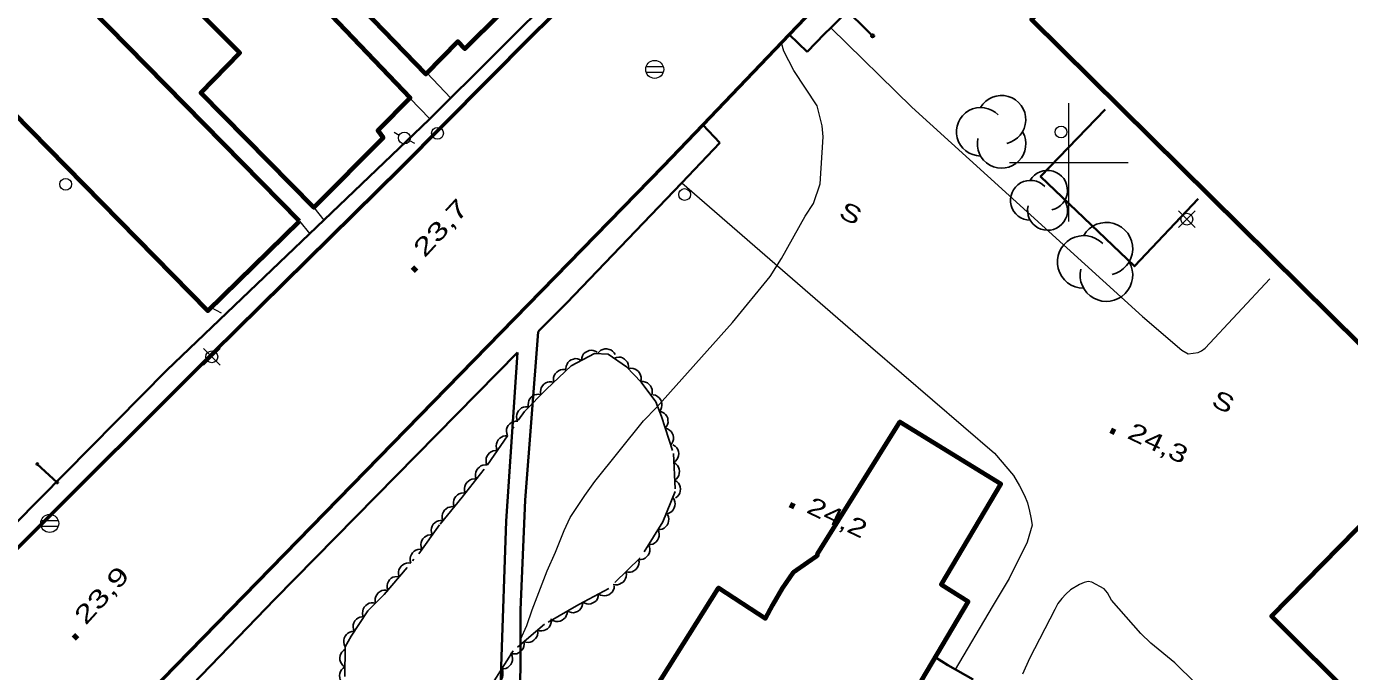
# Model space of a CAD drawing. Extents: x 356765 to 358572, y 5103174 to 5104650.
# Drawn here: x 357912.1 to 358023.7, y 5103557 to 5103611.5 of the extents above; entities that cross this region are included whole.
import ezdxf

# ---------------------------------------------------------------- set-up
doc = ezdxf.new("R2010")
doc.units = 0
doc.header["$LTSCALE"] = 0.6
doc.linetypes.add('DOT_DASHED', pattern=[7.7, 5, -1.2, 0.3, -1.2])
for name, color, linetype, lineweight in [('19', 7, 'Continuous', 13), ('2', 7, 'Continuous', 13), ('21', 7, 'Continuous', 53), ('22', 7, 'Continuous', 35), ('3', 7, 'Continuous', 140), ('31', 7, 'Continuous', 70), ('36', 7, 'Continuous', 13), ('44', 7, 'Continuous', 25), ('52', 7, 'Continuous', 13), ('61', 7, 'Continuous', 13)]:
    doc.layers.add(name, color=color, linetype=linetype, lineweight=lineweight)

msp = doc.modelspace()

# ---------------------------------------------------------------- linework, layer by layer
at = {"layer": '19'}
for p, q in [((357945.84, 5103607.55), (357947.86, 5103605.42)), ((357944.41, 5103605.43), (357946.1, 5103603.67)), ((357936.32, 5103596.18), (357937.17, 5103595.13)), ((357935.1, 5103595.05), (357935.97, 5103593.98))]:
    msp.add_line(p, q, dxfattribs=at)
at = {"layer": '2'}
msp.add_line((357950.97, 5103584.51), (357951.07, 5103584.61), dxfattribs=at)
for points in [[(357953.75, 5103559.74), (357954.29, 5103560.92), (357954.73, 5103562.24), (357956, 5103565.53), (357956.69, 5103567.1), (357957.42, 5103568.94), (357957.93, 5103570.02), (357959.17, 5103571.87), (357960.03, 5103573.05), (357964.11, 5103578.19), (357965.23, 5103579.32), (357971.63, 5103586.49), (357974.8, 5103590.38), (357975.76, 5103591.9), (357977.77, 5103595.47), (357978.47, 5103596.54), (357979.01, 5103598.2), (357979.27, 5103602.16), (357979.2, 5103603.08), (357978.78, 5103604.78), (357976.81, 5103607.75), (357975.97, 5103609.4), (357975.77, 5103610.1)], [(358010.69, 5103556.05), (358008.93, 5103557.76), (358006.92, 5103559.42), (358006.07, 5103560.24), (358003.61, 5103563.05), (358003.25, 5103563.67), (358002.97, 5103564.01), (358001.95, 5103564.58), (358001.64, 5103564.63), (358001.28, 5103564.54), (358000.91, 5103564.37), (358000.13, 5103563.91), (357999.75, 5103563.55), (357999.41, 5103563.2), (357999.08, 5103562.76), (357998.81, 5103562.25), (357996.68, 5103558.13), (357996.09, 5103556.8)]]:
    msp.add_lwpolyline(points, dxfattribs=at)
at = {"layer": '21'}
for points in [[(357887.7, 5103543.55), (357911.58, 5103567.69), (357927.84, 5103583.94), (357943.65, 5103599.54), (357954.66, 5103610.63), (357972.41, 5103628.12), (357992.28, 5103647.95), (358010.31, 5103666.09), (358027.51, 5103683.37), (358038.73, 5103694.84), (358064.53, 5103720.9), (358084.34, 5103740.73), (358091.36, 5103748.08), (358105.05, 5103761.99)], [(358101.28, 5103611.81), (358100.18, 5103612.86), (358091.58, 5103621.09), (358084.43, 5103627.86), (358076.21, 5103635.55), (358069.6, 5103641.75), (358060.61, 5103650.3), (358041.95, 5103667.58), (358040.37, 5103669.01), (358038.42, 5103670.76), (358037.07, 5103671.74), (358035.53, 5103672.3), (358033.72, 5103672.49), (358031.79, 5103672.59), (358029.79, 5103672.37), (358027.98, 5103671.84), (358026.28, 5103670.67), (358005.91, 5103650.19), (358006.79, 5103648.23), (358008.55, 5103644.34), (357976.42, 5103610.8), (357969.13, 5103603.18), (357965.78, 5103599.68), (357906.39, 5103538.83)]]:
    msp.add_lwpolyline(points, dxfattribs=at)
at = {"layer": '22'}
for p, q in [((357977.94, 5103609.34), (357976.42, 5103610.8)), ((357970.57, 5103601.65), (357969.13, 5103603.18))]:
    msp.add_line(p, q, dxfattribs=at)
for points in [[(358062.31, 5103645.23), (358040.31, 5103665.3), (358041.35, 5103666.43), (358038.37, 5103669.17), (358036.22, 5103670.68), (358034.28, 5103671.26), (358032.28, 5103671.33), (358030.33, 5103671.13), (358028.45, 5103670.55), (358026.25, 5103668.88), (358023.94, 5103666.55), (358023.71, 5103666.32), (358019.49, 5103662.05), (358008.44, 5103650.79), (358008.37, 5103649.8), (358009.59, 5103647.63), (358010.54, 5103645.76), (358011.37, 5103644.12), (357997.43, 5103629.05), (357979.91, 5103611.37), (357979.38, 5103610.84), (357977.94, 5103609.34)], [(357887.54, 5103543.4), (357886.48, 5103544.42), (357902.45, 5103560.73), (357923.92, 5103582.46), (357946.05, 5103603.62), (357962.84, 5103620.36), (357965.15, 5103622.66), (357968.27, 5103625.77), (357977.81, 5103635.28), (357982.73, 5103640.18), (357998.72, 5103656.24), (358012.51, 5103670.01), (358013.39, 5103669.19)], [(358010.91, 5103596.92), (358005.54, 5103591.23), (357997.61, 5103598.81), (358003.06, 5103604.46)], [(357970.57, 5103601.65), (357967.35, 5103598.28), (357957.63, 5103588.13), (357955.35, 5103585.83), (357955.24, 5103585.71)], [(357953.75, 5103557.38), (357953.74, 5103562.22), (357954.13, 5103571.48), (357955.24, 5103585.71)], [(357952.12, 5103557.44), (357951.7, 5103536.59), (357924.51, 5103554.29), (357933.02, 5103563.12), (357953.5, 5103583.94)], [(357952.12, 5103557.44), (357952.55, 5103569.72), (357953.5, 5103583.94)], [(357953.15, 5103535.95), (357953.76, 5103557.38), (357953.75, 5103557.38)], [(357988.73, 5103558.23), (357989.79, 5103557.55), (357991.92, 5103556.34)]]:
    msp.add_lwpolyline(points, dxfattribs=at)
at = {"layer": '3'}
for p, q in [((357944.67, 5103590.84), (357944.94, 5103591.14)), ((358003.53, 5103577.4), (358003.89, 5103577.23)), ((357976.47, 5103571.11), (357976.83, 5103570.94)), ((357916.08, 5103559.81), (357916.34, 5103560.1))]:
    msp.add_line(p, q, dxfattribs=at)
at = {"layer": '31'}
for points in [[(358032.17, 5103577.12), (357996.85, 5103612.07), (358007.12, 5103622.43), (358002.74, 5103626.79), (358005.9, 5103629.9), (358010.16, 5103625.49), (358020.66, 5103635.88), (358020.66, 5103635.88), (358021.52, 5103635.01), (358049.95, 5103606.68)], [(358024.42, 5103554.37), (358017.1, 5103561.7), (358027.17, 5103571.96)]]:
    msp.add_lwpolyline(points, dxfattribs=at)
for points in [[(357938.61, 5103631.22), (357949.72, 5103619.78), (357948.66, 5103618.69), (357951.96, 5103615.38), (357950.57, 5103614.01), (357952.04, 5103612.54), (357949.06, 5103609.59), (357948.47, 5103610.2), (357945.75, 5103607.46), (357935.15, 5103618.41), (357936.84, 5103620.13), (357934.2, 5103622.69), (357935.15, 5103623.71), (357933.06, 5103625.75), (357937.87, 5103630.49), (357938.61, 5103631.22)], [(357935.1, 5103595.05), (357917.4, 5103613.08), (357912.66, 5103617.92), (357904.93, 5103610.33), (357927.37, 5103587.46), (357935.1, 5103595.05)], [(357926.67, 5103612.65), (357932.32, 5103618.17), (357944.44, 5103605.46), (357941.71, 5103602.69), (357942.15, 5103602.08), (357936.32, 5103596.18), (357926.77, 5103605.88), (357930.08, 5103609.24), (357926.67, 5103612.65)], [(357954.17, 5103538.18), (357970.46, 5103564.09), (357974.41, 5103561.51), (357975.02, 5103562.66), (357975.85, 5103564.05), (357976.76, 5103565.41), (357977.97, 5103566.26), (357978.79, 5103566.83), (357978.81, 5103566.95), (357985.75, 5103578.11), (357994.26, 5103572.87), (357989.23, 5103564.37), (357991.51, 5103562.93), (357987.55, 5103556.24), (357986.44, 5103554.04), (357988.46, 5103552.71), (357972.66, 5103526.82), (357967.31, 5103530.11), (357965.48, 5103526.91), (357957.56, 5103531.73), (357959.41, 5103534.97), (357954.17, 5103538.18)]]:
    msp.add_lwpolyline(points, close=True, dxfattribs=at)
at = {"layer": '36', "lineweight": 35}
for p, q in [((357980.78, 5103613.32), (357983.45, 5103610.68)), ((357912.99, 5103574.54), (357914.66, 5103572.99))]:
    msp.add_line(p, q, dxfattribs=at)
at = {"layer": '36'}
for p, q in [((357965.78, 5103608.08), (357964.33, 5103608.08)), ((357964.33, 5103607.62), (357965.78, 5103607.62)), ((357943.08, 5103602.54), (357943.52, 5103602.3)), ((357944.84, 5103601.59), (357944.4, 5103601.83)), ((358010.65, 5103594.5), (358009.24, 5103595.91)), ((358009.24, 5103594.5), (358010.65, 5103595.91)), ((357928.41, 5103582.88), (357927, 5103584.29)), ((357927, 5103582.88), (357928.41, 5103584.29)), ((357914.75, 5103569.75), (357913.3, 5103569.75)), ((357913.3, 5103569.29), (357914.75, 5103569.29))]:
    msp.add_line(p, q, dxfattribs=at)
at = {"layer": '36', "lineweight": 35}
for centre, radius in [((357983.4493, 5103610.6837), 0.125), ((357912.9932, 5103574.5366), 0.076), ((357914.6632, 5103572.9867), 0.076)]:
    msp.add_circle(centre, radius, dxfattribs=at)
at = {"layer": '36'}
for centre, radius in [((357965.065, 5103607.8533), 0.7588), ((357999.3394, 5103602.5651), 0.5), ((357943.9562, 5103602.0667), 0.5), ((357946.7438, 5103602.4571), 0.5), ((357915.3798, 5103598.1555), 0.5), ((357967.5894, 5103597.2886), 0.5), ((358009.9516, 5103595.2095), 0.5), ((357927.7068, 5103583.5874), 0.5), ((357914.0331, 5103569.5271), 0.7588)]:
    msp.add_circle(centre, radius, dxfattribs=at)
at = {"layer": '44'}
for points in [[(357958.89, 5103583.29), (357958.91, 5103583.5), (357958.99, 5103583.68), (357959.07, 5103583.83), (357959.2, 5103583.95), (357959.36, 5103584.05), (357959.54, 5103584.11), (357959.7, 5103584.14), (357959.87, 5103584.12), (357960.05, 5103584.08), (357960.21, 5103583.99)], [(357960.24, 5103583.86), (357960.37, 5103584.02), (357960.53, 5103584.14), (357960.68, 5103584.22), (357960.85, 5103584.26), (357961.03, 5103584.26), (357961.22, 5103584.22), (357961.38, 5103584.17), (357961.52, 5103584.07), (357961.65, 5103583.93), (357961.74, 5103583.78)], [(357957.56, 5103582.58), (357957.59, 5103582.79), (357957.67, 5103582.98), (357957.75, 5103583.12), (357957.88, 5103583.24), (357958.03, 5103583.34), (357958.22, 5103583.4), (357958.37, 5103583.44), (357958.55, 5103583.42), (357958.73, 5103583.37), (357958.89, 5103583.29)], [(357961.63, 5103583.46), (357961.83, 5103583.54), (357962.03, 5103583.56), (357962.2, 5103583.55), (357962.36, 5103583.49), (357962.52, 5103583.4), (357962.66, 5103583.26), (357962.76, 5103583.14), (357962.83, 5103582.98), (357962.87, 5103582.8), (357962.87, 5103582.62)], [(357956.55, 5103581.45), (357956.52, 5103581.65), (357956.54, 5103581.85), (357956.59, 5103582.01), (357956.68, 5103582.16), (357956.8, 5103582.3), (357956.96, 5103582.41), (357957.11, 5103582.48), (357957.28, 5103582.51), (357957.47, 5103582.51), (357957.64, 5103582.47)], [(357962.84, 5103582.58), (357963.05, 5103582.62), (357963.25, 5103582.59), (357963.41, 5103582.55), (357963.56, 5103582.46), (357963.7, 5103582.34), (357963.81, 5103582.18), (357963.88, 5103582.03), (357963.92, 5103581.86), (357963.92, 5103581.68), (357963.88, 5103581.5)], [(357955.46, 5103580.42), (357955.43, 5103580.62), (357955.45, 5103580.82), (357955.5, 5103580.98), (357955.59, 5103581.13), (357955.71, 5103581.27), (357955.87, 5103581.38), (357956.02, 5103581.45), (357956.19, 5103581.48), (357956.38, 5103581.48), (357956.55, 5103581.45)], [(357963.89, 5103581.51), (357964.1, 5103581.51), (357964.29, 5103581.46), (357964.45, 5103581.4), (357964.58, 5103581.29), (357964.71, 5103581.15), (357964.79, 5103580.98), (357964.85, 5103580.83), (357964.86, 5103580.65), (357964.84, 5103580.47), (357964.78, 5103580.3)], [(357954.43, 5103579.33), (357954.39, 5103579.53), (357954.41, 5103579.73), (357954.44, 5103579.89), (357954.53, 5103580.05), (357954.65, 5103580.19), (357954.8, 5103580.3), (357954.94, 5103580.38), (357955.12, 5103580.42), (357955.3, 5103580.43), (357955.48, 5103580.4)], [(357964.93, 5103580.38), (357965.14, 5103580.34), (357965.31, 5103580.23), (357965.44, 5103580.13), (357965.55, 5103579.99), (357965.63, 5103579.83), (357965.66, 5103579.64), (357965.68, 5103579.47), (357965.64, 5103579.3), (357965.57, 5103579.13), (357965.47, 5103578.98)], [(357953.51, 5103578.15), (357953.43, 5103578.34), (357953.42, 5103578.55), (357953.43, 5103578.71), (357953.49, 5103578.88), (357953.58, 5103579.04), (357953.71, 5103579.17), (357953.84, 5103579.28), (357954, 5103579.34), (357954.18, 5103579.38), (357954.36, 5103579.38)], [(357965.49, 5103578.99), (357965.7, 5103578.93), (357965.87, 5103578.82), (357965.99, 5103578.71), (357966.09, 5103578.57), (357966.16, 5103578.4), (357966.18, 5103578.21), (357966.19, 5103578.04), (357966.14, 5103577.87), (357966.06, 5103577.71), (357965.95, 5103577.56)], [(357952.65, 5103576.92), (357952.58, 5103577.11), (357952.56, 5103577.31), (357952.57, 5103577.48), (357952.63, 5103577.64), (357952.72, 5103577.8), (357952.86, 5103577.94), (357952.98, 5103578.04), (357953.15, 5103578.11), (357953.33, 5103578.15), (357953.51, 5103578.15)], [(357965.95, 5103577.56), (357966.15, 5103577.51), (357966.32, 5103577.39), (357966.45, 5103577.29), (357966.54, 5103577.14), (357966.62, 5103576.97), (357966.64, 5103576.78), (357966.65, 5103576.62), (357966.6, 5103576.45), (357966.52, 5103576.28), (357966.41, 5103576.14)], [(357951.79, 5103575.68), (357951.72, 5103575.88), (357951.7, 5103576.08), (357951.71, 5103576.25), (357951.77, 5103576.41), (357951.87, 5103576.57), (357952, 5103576.71), (357952.13, 5103576.81), (357952.29, 5103576.88), (357952.47, 5103576.92), (357952.65, 5103576.92)], [(357950.94, 5103574.45), (357950.86, 5103574.65), (357950.85, 5103574.85), (357950.86, 5103575.02), (357950.92, 5103575.18), (357951.01, 5103575.34), (357951.14, 5103575.48), (357951.27, 5103575.58), (357951.43, 5103575.65), (357951.61, 5103575.69), (357951.79, 5103575.68)], [(357966.6, 5103576.17), (357966.78, 5103576.06), (357966.92, 5103575.91), (357967.01, 5103575.77), (357967.06, 5103575.61), (357967.09, 5103575.42), (357967.07, 5103575.23), (357967.03, 5103575.07), (357966.94, 5103574.92), (357966.82, 5103574.78), (357966.68, 5103574.67)], [(357950.02, 5103573.27), (357949.95, 5103573.47), (357949.95, 5103573.67), (357949.97, 5103573.84), (357950.03, 5103574), (357950.14, 5103574.15), (357950.28, 5103574.28), (357950.41, 5103574.38), (357950.57, 5103574.44), (357950.76, 5103574.47), (357950.94, 5103574.45)], [(357966.68, 5103574.67), (357966.86, 5103574.56), (357966.99, 5103574.41), (357967.08, 5103574.28), (357967.14, 5103574.11), (357967.16, 5103573.93), (357967.14, 5103573.74), (357967.1, 5103573.58), (357967.02, 5103573.42), (357966.9, 5103573.28), (357966.75, 5103573.17)], [(357949.09, 5103572.09), (357949.03, 5103572.29), (357949.02, 5103572.49), (357949.04, 5103572.65), (357949.11, 5103572.82), (357949.21, 5103572.97), (357949.35, 5103573.1), (357949.49, 5103573.2), (357949.65, 5103573.25), (357949.84, 5103573.28), (357950.02, 5103573.27)], [(357966.75, 5103573.17), (357966.93, 5103573.07), (357967.07, 5103572.91), (357967.16, 5103572.78), (357967.21, 5103572.61), (357967.24, 5103572.43), (357967.22, 5103572.24), (357967.18, 5103572.08), (357967.09, 5103571.93), (357966.97, 5103571.78), (357966.83, 5103571.68)], [(357948.15, 5103570.92), (357948.09, 5103571.12), (357948.09, 5103571.32), (357948.11, 5103571.49), (357948.19, 5103571.65), (357948.29, 5103571.8), (357948.44, 5103571.93), (357948.57, 5103572.02), (357948.74, 5103572.07), (357948.92, 5103572.1), (357949.1, 5103572.08)], [(357947.2, 5103569.76), (357947.14, 5103569.96), (357947.14, 5103570.16), (357947.16, 5103570.33), (357947.24, 5103570.49), (357947.34, 5103570.64), (357947.49, 5103570.77), (357947.62, 5103570.86), (357947.79, 5103570.91), (357947.97, 5103570.94), (357948.15, 5103570.92)], [(357966.59, 5103571.72), (357966.71, 5103571.54), (357966.77, 5103571.35), (357966.8, 5103571.18), (357966.77, 5103571.01), (357966.72, 5103570.83), (357966.62, 5103570.67), (357966.52, 5103570.54), (357966.37, 5103570.44), (357966.2, 5103570.36), (357966.03, 5103570.33)], [(357946.3, 5103568.56), (357946.23, 5103568.75), (357946.22, 5103568.96), (357946.23, 5103569.12), (357946.3, 5103569.29), (357946.39, 5103569.45), (357946.53, 5103569.58), (357946.65, 5103569.68), (357946.82, 5103569.74), (357947, 5103569.78), (357947.18, 5103569.78)], [(357966.14, 5103570.27), (357966.22, 5103570.08), (357966.25, 5103569.88), (357966.24, 5103569.71), (357966.19, 5103569.54), (357966.11, 5103569.38), (357965.98, 5103569.24), (357965.86, 5103569.13), (357965.7, 5103569.05), (357965.52, 5103569.01), (357965.34, 5103569)], [(357945.43, 5103567.34), (357945.36, 5103567.54), (357945.34, 5103567.74), (357945.36, 5103567.91), (357945.42, 5103568.07), (357945.51, 5103568.23), (357945.65, 5103568.36), (357945.78, 5103568.46), (357945.94, 5103568.53), (357946.12, 5103568.56), (357946.3, 5103568.56)], [(357965.34, 5103569), (357965.42, 5103568.81), (357965.45, 5103568.61), (357965.45, 5103568.44), (357965.39, 5103568.27), (357965.31, 5103568.11), (357965.18, 5103567.97), (357965.06, 5103567.86), (357964.9, 5103567.78), (357964.72, 5103567.74), (357964.54, 5103567.73)], [(357944.49, 5103566.17), (357944.43, 5103566.38), (357944.43, 5103566.58), (357944.46, 5103566.74), (357944.54, 5103566.9), (357944.64, 5103567.05), (357944.79, 5103567.18), (357944.92, 5103567.27), (357945.09, 5103567.32), (357945.28, 5103567.34), (357945.46, 5103567.32)], [(357964.54, 5103567.73), (357964.63, 5103567.54), (357964.65, 5103567.34), (357964.65, 5103567.17), (357964.6, 5103567), (357964.51, 5103566.84), (357964.38, 5103566.7), (357964.26, 5103566.59), (357964.1, 5103566.51), (357963.92, 5103566.47), (357963.74, 5103566.46)], [(357963.71, 5103566.49), (357963.75, 5103566.28), (357963.72, 5103566.08), (357963.68, 5103565.92), (357963.59, 5103565.77), (357963.47, 5103565.63), (357963.32, 5103565.52), (357963.17, 5103565.44), (357963, 5103565.41), (357962.82, 5103565.4), (357962.64, 5103565.44)], [(357943.52, 5103565.03), (357943.46, 5103565.23), (357943.47, 5103565.43), (357943.49, 5103565.6), (357943.57, 5103565.76), (357943.67, 5103565.91), (357943.82, 5103566.03), (357943.95, 5103566.12), (357944.12, 5103566.17), (357944.31, 5103566.19), (357944.49, 5103566.17)], [(357962.64, 5103565.44), (357962.68, 5103565.23), (357962.65, 5103565.03), (357962.61, 5103564.87), (357962.52, 5103564.72), (357962.4, 5103564.58), (357962.25, 5103564.47), (357962.1, 5103564.39), (357961.93, 5103564.35), (357961.75, 5103564.35), (357961.57, 5103564.38)], [(357942.55, 5103563.88), (357942.49, 5103564.09), (357942.5, 5103564.29), (357942.52, 5103564.45), (357942.6, 5103564.61), (357942.7, 5103564.76), (357942.85, 5103564.89), (357942.99, 5103564.98), (357943.15, 5103565.03), (357943.34, 5103565.05), (357943.52, 5103565.03)], [(357961.66, 5103564.26), (357961.64, 5103564.05), (357961.56, 5103563.87), (357961.47, 5103563.73), (357961.34, 5103563.61), (357961.19, 5103563.51), (357961.01, 5103563.45), (357960.85, 5103563.41), (357960.67, 5103563.43), (357960.49, 5103563.48), (357960.33, 5103563.56)], [(357941.52, 5103562.79), (357941.48, 5103563), (357941.5, 5103563.2), (357941.54, 5103563.36), (357941.63, 5103563.51), (357941.74, 5103563.66), (357941.9, 5103563.77), (357942.04, 5103563.85), (357942.21, 5103563.88), (357942.4, 5103563.89), (357942.58, 5103563.86)], [(357959, 5103562.87), (357958.98, 5103562.67), (357958.91, 5103562.48), (357958.83, 5103562.33), (357958.71, 5103562.21), (357958.56, 5103562.1), (357958.38, 5103562.03), (357958.22, 5103561.99), (357958.04, 5103562), (357957.86, 5103562.05), (357957.7, 5103562.12)], [(357960.33, 5103563.56), (357960.31, 5103563.35), (357960.23, 5103563.17), (357960.15, 5103563.03), (357960.02, 5103562.91), (357959.86, 5103562.81), (357959.68, 5103562.75), (357959.52, 5103562.71), (357959.34, 5103562.73), (357959.16, 5103562.78), (357959.01, 5103562.86)], [(357940.46, 5103561.73), (357940.42, 5103561.93), (357940.44, 5103562.14), (357940.48, 5103562.3), (357940.57, 5103562.45), (357940.69, 5103562.59), (357940.84, 5103562.7), (357940.98, 5103562.78), (357941.16, 5103562.82), (357941.34, 5103562.83), (357941.52, 5103562.79)], [(357957.7, 5103562.12), (357957.69, 5103561.92), (357957.61, 5103561.73), (357957.53, 5103561.58), (357957.41, 5103561.46), (357957.26, 5103561.35), (357957.08, 5103561.28), (357956.92, 5103561.24), (357956.74, 5103561.25), (357956.56, 5103561.3), (357956.4, 5103561.37)], [(357939.73, 5103560.4), (357939.65, 5103560.59), (357939.63, 5103560.8), (357939.64, 5103560.96), (357939.69, 5103561.13), (357939.78, 5103561.29), (357939.91, 5103561.43), (357940.03, 5103561.54), (357940.19, 5103561.61), (357940.37, 5103561.65), (357940.55, 5103561.66)], [(357956.33, 5103561.48), (357956.35, 5103561.27), (357956.31, 5103561.07), (357956.26, 5103560.92), (357956.16, 5103560.77), (357956.03, 5103560.64), (357955.86, 5103560.54), (357955.72, 5103560.48), (357955.54, 5103560.45), (357955.36, 5103560.46), (357955.18, 5103560.51)], [(357938.97, 5103559.11), (357938.88, 5103559.3), (357938.84, 5103559.5), (357938.84, 5103559.66), (357938.88, 5103559.83), (357938.96, 5103560), (357939.08, 5103560.15), (357939.19, 5103560.27), (357939.35, 5103560.35), (357939.53, 5103560.4), (357939.7, 5103560.42)], [(357954.04, 5103559.54), (357954.06, 5103559.33), (357954.02, 5103559.13), (357953.97, 5103558.98), (357953.87, 5103558.83), (357953.74, 5103558.7), (357953.58, 5103558.6), (357953.43, 5103558.53), (357953.25, 5103558.51), (357953.07, 5103558.52), (357952.89, 5103558.57)], [(357955.18, 5103560.51), (357955.2, 5103560.3), (357955.17, 5103560.1), (357955.12, 5103559.95), (357955.01, 5103559.8), (357954.88, 5103559.67), (357954.72, 5103559.57), (357954.57, 5103559.51), (357954.4, 5103559.48), (357954.21, 5103559.49), (357954.04, 5103559.54)], [(357938.94, 5103557.41), (357938.77, 5103557.53), (357938.65, 5103557.69), (357938.56, 5103557.83), (357938.52, 5103558), (357938.51, 5103558.18), (357938.54, 5103558.37), (357938.59, 5103558.53), (357938.69, 5103558.67), (357938.82, 5103558.81), (357938.97, 5103558.91)], [(357952.96, 5103558.51), (357953.05, 5103558.32), (357953.07, 5103558.12), (357953.07, 5103557.95), (357953.02, 5103557.78), (357952.93, 5103557.62), (357952.8, 5103557.48), (357952.68, 5103557.37), (357952.52, 5103557.29), (357952.34, 5103557.25), (357952.16, 5103557.24)], [(357938.92, 5103555.91), (357938.75, 5103556.03), (357938.62, 5103556.19), (357938.54, 5103556.33), (357938.5, 5103556.5), (357938.48, 5103556.68), (357938.52, 5103556.87), (357938.56, 5103557.03), (357938.66, 5103557.17), (357938.79, 5103557.31), (357938.94, 5103557.41)], [(357952.16, 5103557.24), (357952.25, 5103557.05), (357952.27, 5103556.85), (357952.27, 5103556.68), (357952.22, 5103556.51), (357952.13, 5103556.35), (357952, 5103556.21), (357951.88, 5103556.1), (357951.72, 5103556.03), (357951.54, 5103555.98), (357951.36, 5103555.97)]]:
    msp.add_lwpolyline(points, dxfattribs=at)
at = {"layer": '44', "linetype": 'DOT_DASHED'}
msp.add_lwpolyline([(357938.93, 5103556.59), (357938.97, 5103559.11), (357939.47, 5103560), (357940.87, 5103562.14), (357942.24, 5103563.52), (357945.16, 5103566.97), (357946.96, 5103569.47), (357948.83, 5103571.75), (357950.95, 5103574.47), (357954.08, 5103578.97), (357955.93, 5103580.86), (357958.01, 5103582.82), (357959.98, 5103583.87), (357961.13, 5103583.81), (357962.69, 5103582.74), (357963.93, 5103581.45), (357965.16, 5103579.79), (357965.64, 5103578.54), (357966.64, 5103575.43), (357966.8, 5103572.22), (357965.76, 5103569.67), (357963.85, 5103566.63), (357961.2, 5103564.02), (357958.68, 5103562.69), (357955.77, 5103561.01), (357953.13, 5103558.77), (357951.31, 5103555.89)], dxfattribs=at)
at = {"layer": '44'}
for centre, radius, start, end in [((357994.3243, 5103603.6091), 2.0454, 282.26917, 149.72626), ((357992.5653, 5103602.5864), 2.0454, 44.11537, 269.80396), ((357994.3243, 5103601.5637), 2.0454, 166.93686, 29.62122), ((357998.2031, 5103597.6399), 1.6833, 282.26917, 149.72626), ((357996.7554, 5103596.7982), 1.6833, 44.11537, 269.80396), ((357998.2031, 5103595.9566), 1.6833, 166.93686, 29.62122), ((358003.1682, 5103592.7116), 2.2222, 282.26917, 149.72626), ((358001.257, 5103591.6005), 2.2222, 44.11537, 269.80396), ((358003.1682, 5103590.4893), 2.2222, 166.93686, 29.62122)]:
    msp.add_arc(centre, radius, start, end, dxfattribs=at)
at = {"layer": '52'}
for p, q in [((357927.66, 5103587.75), (357928.5, 5103587.3)), ((357993.52, 5103562.47), (357990.41, 5103557.2))]:
    msp.add_line(p, q, dxfattribs=at)
for points in [[(357979.91, 5103611.37), (357986.76, 5103604.65), (358006.22, 5103586.99), (358009.54, 5103584.15), (358010.06, 5103583.85), (358010.49, 5103583.91), (358010.91, 5103583.96), (358011.19, 5103584.1), (358011.51, 5103584.32), (358016.96, 5103590.16)], [(357967.35, 5103598.28), (357983.27, 5103584.47), (357993.74, 5103575.45), (357995.34, 5103573.58), (357995.84, 5103572.71), (357996.26, 5103571.89), (357996.5, 5103571.27), (357996.69, 5103570.57), (357996.78, 5103570.03), (357996.91, 5103569.37), (357996.49, 5103567.94), (357994.97, 5103564.88), (357993.52, 5103562.47)]]:
    msp.add_lwpolyline(points, dxfattribs=at)
at = {"layer": '61'}
for p, q in [((358000, 5103595), (358000, 5103605)), ((357995, 5103600), (358005, 5103600))]:
    msp.add_line(p, q, dxfattribs=at)

# ---------------------------------------------------------------- texts
at = {"layer": '3'}
for s, rotation, width, p in [('23,7   ', 47.472, 1.45, (357945.66, 5103591.89)), ('24,3   ', 334.619, 1.35, (358004.83, 5103576.76)), ('24,2   ', 334.619, 1.35, (357977.77, 5103570.48)), ('23,9   ', 47.772, 1.45, (357917.07, 5103560.87))]:
    msp.add_text(s, height=1.5, rotation=rotation, dxfattribs=dict(at, width=width)).set_placement(p)
at = {"layer": '52', "width": 1.3}
for p in [(357980.5, 5103595.4), (358011.93, 5103579.49)]:
    msp.add_text('S', height=1.5, rotation=334.69, dxfattribs=at).set_placement(p)

doc.saveas('drawing.dxf')
